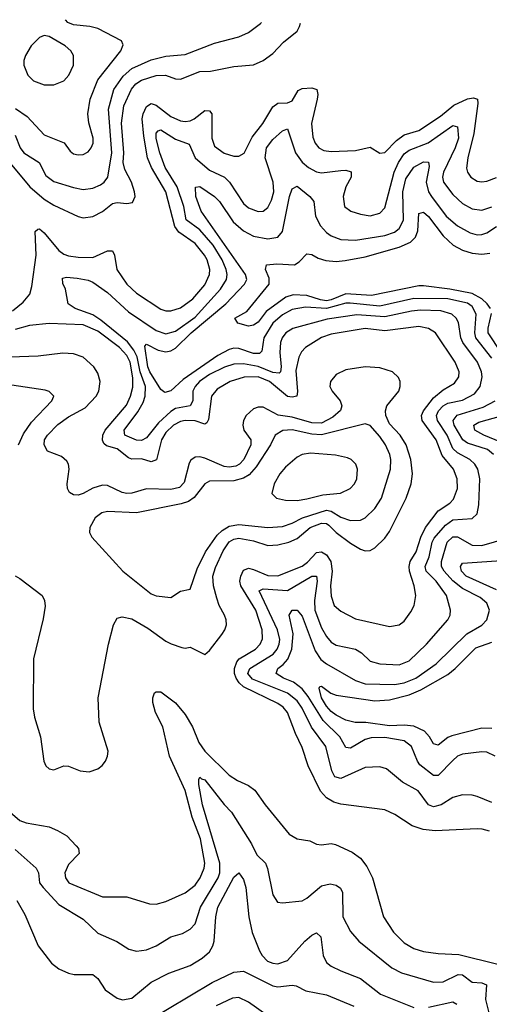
# Model space of a CAD drawing. Header units: inches. Extents: x 1694797 to 1849917, y 907313 to 1017959.
# Tile 440 of 656: x 1746789 to 1748720, y 1013490 to 1017537. Entities that reach past the tile are written whole.
import ezdxf

# ---------------------------------------------------------------- set-up
doc = ezdxf.new("R2010")
doc.units = ezdxf.units.IN
doc.header["$MEASUREMENT"] = 0
doc.layers.add('B7041', color=7, linetype='Continuous')

msp = doc.modelspace()

# ---------------------------------------------------------------- linework, layer by layer
at = {"layer": 'B7041', "color": 5}
for points, elevation in [([(1746772.2, 1017172.2), (1746819.6, 1017139.6), (1746890, 1017063.5), (1746971.6, 1017031.6), (1746996.5, 1016996.5), (1747010, 1016985.8), (1747030, 1016981.2), (1747050, 1016983.2), (1747070, 1016994), (1747082.8, 1017010), (1747091, 1017030), (1747091.5, 1017050), (1747073.6, 1017113.6), (1747069.9, 1017149.9), (1747078.9, 1017210), (1747110.5, 1017289.5), (1747205.6, 1017410), (1747214.5, 1017434.5), (1747208, 1017450), (1747110, 1017501.5), (1747078, 1017510), (1747010, 1017516.9), (1746986.5, 1017526.5), (1746977.9, 1017537.4)], 860), ([(1746750, 1016948.2), (1746830.6, 1016850), (1746890, 1016800.1), (1746930, 1016775.4), (1747030, 1016728.4), (1747050, 1016723.4), (1747090, 1016728.6), (1747130, 1016749.6), (1747170, 1016782.5), (1747190, 1016786.3), (1747230, 1016781.8), (1747253.5, 1016786.5), (1747263.7, 1016810), (1747261.1, 1016830), (1747248.3, 1016870), (1747221.5, 1016921.5), (1747215, 1016950), (1747217.7, 1016990), (1747207.5, 1017112.5), (1747216.9, 1017183.1), (1747248.3, 1017251.7), (1747266.7, 1017273.3), (1747290, 1017288.6), (1747350, 1017308), (1747389, 1017309), (1747430, 1017293.9), (1747450, 1017292.6), (1747530, 1017324.2), (1747574.3, 1017325.7), (1747670, 1017345), (1747750, 1017352.1), (1747789.9, 1017370.1), (1747830, 1017398), (1747874.5, 1017445.5), (1747929.8, 1017490), (1747940.2, 1017510), (1747943.3, 1017523.4)], 820), ([(1746770, 1017062.9), (1746791.1, 1017010), (1746806.4, 1016990), (1746868.7, 1016950), (1746896.4, 1016896.4), (1746930, 1016872.2), (1747010, 1016846.9), (1747050, 1016839.8), (1747090, 1016844.5), (1747121.4, 1016858.6), (1747136.8, 1016870), (1747152.1, 1016890), (1747168.1, 1016990), (1747153.7, 1017170), (1747176.3, 1017250), (1747214.2, 1017305.8), (1747250, 1017336.9), (1747330, 1017371.8), (1747390, 1017387.2), (1747470, 1017394.4), (1747590, 1017440.7), (1747690, 1017467.5), (1747730, 1017485), (1747778.8, 1017521.2), (1747782.8, 1017525.7)], 840), ([(1746758.9, 1016341.1), (1746803.7, 1016376.3), (1746830.3, 1016409.7), (1746839.1, 1016440.9), (1746856.9, 1016570), (1746852.8, 1016667.2), (1746863.9, 1016676.1), (1746870, 1016677), (1746890, 1016660.6), (1746950, 1016588.8), (1746970, 1016573.7), (1746990, 1016566.5), (1747030, 1016560.6), (1747090, 1016560.3), (1747150, 1016586.6), (1747170, 1016587.2), (1747179.3, 1016570), (1747188.7, 1016510), (1747229.5, 1016450), (1747270, 1016412.9), (1747370, 1016346.8), (1747390, 1016340.4), (1747410, 1016340.4), (1747450, 1016353.5), (1747500.4, 1016390), (1747550, 1016447.2), (1747569.9, 1016490.1), (1747571.4, 1016510), (1747560.3, 1016550), (1747549.5, 1016570), (1747510, 1016617.7), (1747444.1, 1016664.1), (1747426.6, 1016686.6), (1747389.5, 1016830), (1747330.5, 1016930), (1747314.5, 1016970), (1747299.1, 1017059.1), (1747293.1, 1017130), (1747296.5, 1017150), (1747310, 1017181), (1747330, 1017193.2), (1747350, 1017186.4), (1747410, 1017139.9), (1747450, 1017122.2), (1747470, 1017118.7), (1747490, 1017121.5), (1747506, 1017130), (1747550, 1017164.1), (1747570, 1017162.2), (1747579.8, 1017150), (1747578.8, 1017050), (1747590, 1017018), (1747630, 1016988.4), (1747670, 1016977), (1747690, 1016976.8), (1747711.5, 1016988.5), (1747745.1, 1017054.9), (1747788.5, 1017110), (1747830, 1017178.9), (1747850, 1017194.6), (1747890, 1017196.1), (1747910, 1017204.4), (1747933.6, 1017246.4), (1747950, 1017255.1), (1747990, 1017257.5), (1748010.5, 1017250.5), (1748014.5, 1017230), (1748012, 1017210), (1747988.5, 1017110), (1747995, 1017055), (1748004, 1017030), (1748019.7, 1017010), (1748039.5, 1016999.5), (1748070, 1016994.9), (1748170, 1016999), (1748230, 1017013), (1748270, 1016989.2), (1748290, 1016991.5), (1748338.9, 1017041.1), (1748370, 1017064.3), (1748430, 1017081.9), (1748519.1, 1017140.9), (1748574.2, 1017185.8), (1748630, 1017212.1), (1748655.8, 1017215.8), (1748671.2, 1017211.2), (1748672.7, 1017192.7), (1748657, 1017070), (1748632.1, 1016970), (1748626.9, 1016926.9), (1748630.2, 1016910), (1748644.2, 1016890), (1748670, 1016874.2), (1748690, 1016870.9), (1748710, 1016873.7), (1748750, 1016888.9)], 780), ([(1748730, 1014320.2), (1748670, 1014344.8), (1748650, 1014349.8), (1748610, 1014350.7), (1748570, 1014339.5), (1748522.2, 1014310), (1748490, 1014301.3), (1748469.7, 1014309.7), (1748426.9, 1014366.9), (1748363.1, 1014403.1), (1748298, 1014458), (1748270, 1014466.3), (1748210, 1014463.7), (1748110, 1014418.2), (1748085.1, 1014425.1), (1748072, 1014450), (1748047.3, 1014550), (1747988.8, 1014628.8), (1747950, 1014707.5), (1747930, 1014737.1), (1747890, 1014769.3), (1747746.6, 1014826.6), (1747727.8, 1014850), (1747735.2, 1014870), (1747831.6, 1014930), (1747848, 1014950), (1747856, 1014970), (1747858.4, 1014990), (1747849, 1015030), (1747773.3, 1015190), (1747790, 1015198.5), (1747890, 1015191.6), (1747990, 1015250.1), (1748009.3, 1015249.3), (1748012.3, 1015230), (1748000.8, 1015150), (1748002, 1015110), (1748030, 1015037.7), (1748050, 1015002.2), (1748070, 1014979.1), (1748090, 1014966), (1748170.5, 1014950.5), (1748195.2, 1014935.2), (1748230, 1014900.9), (1748270, 1014890.1), (1748350, 1014886), (1748390, 1014901.3), (1748461.9, 1014970), (1748549, 1015070), (1748558.6, 1015090), (1748560.2, 1015110), (1748543.7, 1015170), (1748501.7, 1015230), (1748460.9, 1015270), (1748456.6, 1015290), (1748472.8, 1015330), (1748485.6, 1015390), (1748493.2, 1015406.8), (1748540, 1015460), (1748570, 1015481.4), (1748650, 1015486.6), (1748670, 1015506.3), (1748677.3, 1015542.7), (1748680.9, 1015650), (1748672.8, 1015690), (1748661.2, 1015710), (1748640.5, 1015730), (1748590, 1015757.1), (1748570, 1015775.4), (1748546.2, 1015830), (1748506.8, 1015890), (1748503.5, 1015910), (1748510.6, 1015930), (1748530, 1015950.7), (1748550, 1015960.5), (1748610, 1015973.7), (1748659.9, 1016000.1), (1748683.1, 1016030), (1748691.1, 1016070), (1748687.9, 1016090), (1748671, 1016130), (1748611.6, 1016210), (1748603.6, 1016230), (1748593.2, 1016293.2), (1748583.8, 1016310), (1748566.4, 1016326.4), (1748520.5, 1016340.5), (1748437, 1016343), (1748400.6, 1016339.4), (1748290, 1016315.7), (1748175.5, 1016324.5), (1748053.5, 1016306.5), (1747911.6, 1016268.4), (1747883.5, 1016250), (1747868.3, 1016230), (1747861.1, 1016210), (1747858.8, 1016170), (1747864.7, 1016110), (1747861.3, 1016090), (1747856, 1016084), (1747830, 1016087.4), (1747770, 1016112.3), (1747710, 1016122.3), (1747670, 1016121.6), (1747630.8, 1016109.2), (1747570, 1016078.9), (1747528.4, 1016050), (1747510.1, 1016030), (1747501.6, 1016010), (1747501.1, 1015970), (1747490.1, 1015950), (1747430, 1015938.6), (1747410, 1015927.1), (1747359.5, 1015880.5), (1747310, 1015818.2), (1747290, 1015807.5), (1747270, 1015809), (1747220.9, 1015830), (1747218.5, 1015850), (1747274.9, 1015925.1), (1747296.5, 1015963.5), (1747304.9, 1015990), (1747306.3, 1016030), (1747284.7, 1016090), (1747271.8, 1016151.8), (1747258.3, 1016178.3), (1747232.6, 1016212.6), (1747122.3, 1016302.3), (1747090, 1016324.3), (1747016.9, 1016350), (1746988, 1016370), (1746977.7, 1016430), (1746966.9, 1016453.1), (1746965.6, 1016474.4), (1746980.9, 1016479.1), (1747025, 1016475), (1747070, 1016467.1), (1747090, 1016458.7), (1747150, 1016415.9), (1747236.6, 1016336.6), (1747350, 1016259.1), (1747390, 1016246.1), (1747430, 1016257.5), (1747510, 1016314), (1747614.4, 1016430), (1747639.5, 1016470), (1747642.3, 1016490), (1747638.6, 1016510), (1747621.8, 1016550), (1747584.1, 1016610), (1747530, 1016673), (1747474, 1016714), (1747463.4, 1016770), (1747436.5, 1016850), (1747386.9, 1016930), (1747364.9, 1016990), (1747350.4, 1017049.6), (1747350, 1017070.4), (1747359, 1017081), (1747370, 1017085), (1747430, 1017045.8), (1747486.1, 1017026.1), (1747510.1, 1016970), (1747570, 1016919.2), (1747631.5, 1016890), (1747652.3, 1016870), (1747710, 1016782), (1747730, 1016764.1), (1747770, 1016748.3), (1747790, 1016750.1), (1747810, 1016765.2), (1747825, 1016795), (1747833.4, 1016830), (1747832, 1016870), (1747797.8, 1016970), (1747803.9, 1017010), (1747830, 1017045.3), (1747870, 1017080.2), (1747890, 1017088.2), (1747923.4, 1016990), (1747950, 1016951.8), (1747976.3, 1016930), (1748010, 1016911.5), (1748030, 1016908.3), (1748110, 1016918), (1748130, 1016918.5), (1748152.3, 1016912.3), (1748152, 1016890), (1748130.6, 1016850), (1748119.3, 1016810), (1748125, 1016770), (1748150.4, 1016750), (1748190, 1016737.3), (1748230, 1016731.5), (1748270, 1016742.7), (1748290, 1016764.4), (1748328.7, 1016910), (1748346.1, 1016950), (1748370, 1016985.5), (1748390, 1017001.3), (1748468.7, 1017031.3), (1748570, 1017102.2), (1748590, 1017096.9), (1748593.1, 1017050), (1748579.5, 1017010), (1748531.2, 1016910), (1748528.3, 1016890), (1748531.8, 1016870), (1748570, 1016818.5), (1748610, 1016781.6), (1748650, 1016760.1), (1748690, 1016754), (1748730, 1016768.1)], 760), ([(1748730, 1016145.4), (1748664.9, 1016230), (1748660.1, 1016250), (1748666.4, 1016326.4), (1748650, 1016358), (1748630, 1016371.5), (1748550, 1016390.6), (1748410, 1016391.1), (1748270, 1016360.2), (1748147.3, 1016372.7), (1748130, 1016371.9), (1748050, 1016350.1), (1747964.7, 1016355.3), (1747910, 1016345.9), (1747870, 1016323.9), (1747830, 1016289.9), (1747792.5, 1016230), (1747785, 1016175), (1747775, 1016165), (1747750, 1016165.5), (1747690, 1016186.1), (1747670, 1016187.4), (1747650, 1016181.9), (1747603.6, 1016156.4), (1747461.8, 1016058.2), (1747410, 1016011.5), (1747385.6, 1016005.6), (1747370, 1016017), (1747324.1, 1016090), (1747316.6, 1016110), (1747304, 1016196), (1747310, 1016203.6), (1747358.7, 1016178.7), (1747390, 1016172.4), (1747410, 1016176.3), (1747430, 1016186.8), (1747493.5, 1016250), (1747636.5, 1016370), (1747713.7, 1016450), (1747723.1, 1016470), (1747717.7, 1016490), (1747535.3, 1016750), (1747513.5, 1016810), (1747511.3, 1016848.7), (1747530, 1016851.6), (1747590, 1016810.1), (1747610.6, 1016790), (1747666.7, 1016706.7), (1747710, 1016669.1), (1747750, 1016648.2), (1747810, 1016637.1), (1747850, 1016643.9), (1747870, 1016666.7), (1747898.5, 1016810), (1747910, 1016842.6), (1747930, 1016853), (1747982.2, 1016810), (1747998.4, 1016790), (1748005, 1016730), (1748026.2, 1016690), (1748050, 1016663.2), (1748070, 1016649.5), (1748110, 1016634.4), (1748170, 1016631.5), (1748290, 1016649.7), (1748330, 1016664.6), (1748350, 1016679.2), (1748366.7, 1016713.3), (1748364.6, 1016830), (1748377.3, 1016882.7), (1748410, 1016931.6), (1748450, 1016952.8), (1748470, 1016951.6), (1748473.3, 1016933.3), (1748460.5, 1016870), (1748469.7, 1016830), (1748482.5, 1016810), (1748543.4, 1016730), (1748590, 1016689.6), (1748640.9, 1016660.9), (1748670, 1016653.7), (1748690, 1016654.6), (1748710, 1016661), (1748750, 1016687.8)], 740), ([(1748724.5, 1016350), (1748711.7, 1016370), (1748688.9, 1016390), (1748650, 1016411.4), (1748558, 1016430), (1748450, 1016443.7), (1748430, 1016443.4), (1748235.8, 1016404.2), (1748130, 1016410.4), (1748070, 1016386), (1748050, 1016382.2), (1748025.4, 1016385.4), (1747970, 1016403.1), (1747913.9, 1016406.1), (1747883.8, 1016396.2), (1747802.4, 1016337.6), (1747770, 1016293.5), (1747750, 1016281.5), (1747730, 1016277.3), (1747685.6, 1016290), (1747673.3, 1016310), (1747722.7, 1016337.3), (1747814.5, 1016450), (1747815.2, 1016475.2), (1747799.8, 1016510), (1747803.7, 1016530), (1747846.1, 1016533.9), (1747919.5, 1016530), (1747938.3, 1016541.7), (1747970, 1016575.6), (1747990, 1016572.2), (1748017, 1016557), (1748047.5, 1016547.5), (1748090, 1016543.9), (1748127.5, 1016547.5), (1748210, 1016562.2), (1748350, 1016602.3), (1748396.7, 1016623.3), (1748417.1, 1016642.9), (1748425.8, 1016670), (1748430, 1016741.1), (1748450, 1016746.1), (1748470, 1016729), (1748530, 1016649.1), (1748571.5, 1016610), (1748610, 1016590.1), (1748650, 1016578.1), (1748690, 1016574.1), (1748722, 1016578)], 720), ([(1748768.7, 1016170), (1748716.1, 1016250), (1748714.9, 1016270), (1748728.7, 1016330)], 720), ([(1748721.2, 1014201.2), (1748690.4, 1014210.5), (1748670, 1014211.2), (1748497.2, 1014202.8), (1748448, 1014208), (1748403.1, 1014223.1), (1748331.3, 1014270), (1748290, 1014289.8), (1748110, 1014312.7), (1748081.3, 1014321.3), (1748050, 1014338.9), (1748026.3, 1014366.3), (1747975.8, 1014470), (1747950, 1014545.4), (1747922.6, 1014602.6), (1747889.9, 1014690), (1747872, 1014712), (1747850, 1014726.1), (1747710, 1014794.5), (1747691, 1014811), (1747678.6, 1014830), (1747672.1, 1014850), (1747671.7, 1014870), (1747682.3, 1014897.7), (1747691.7, 1014910), (1747759, 1014950), (1747778, 1014970), (1747787.2, 1014992.8), (1747785.8, 1015030), (1747760.2, 1015110), (1747697.7, 1015210), (1747694.5, 1015230), (1747697.8, 1015250), (1747710, 1015274.3), (1747720.6, 1015279.4), (1747730, 1015282.5), (1747750, 1015277.6), (1747810, 1015252.8), (1747850, 1015251.9), (1747950, 1015290.4), (1747972.8, 1015307.2), (1748010, 1015347), (1748030, 1015350.1), (1748050, 1015337.5), (1748068.2, 1015310), (1748073.5, 1015270), (1748067, 1015210), (1748070, 1015168), (1748082.6, 1015130), (1748110, 1015105.4), (1748170, 1015074.1), (1748310, 1015043.5), (1748350, 1015050.2), (1748370, 1015064.9), (1748396.8, 1015103.2), (1748410.7, 1015130), (1748418, 1015170), (1748411.7, 1015210), (1748391.8, 1015270), (1748389.9, 1015290), (1748394.9, 1015310), (1748419.3, 1015350), (1748438.7, 1015410), (1748457.9, 1015450), (1748510, 1015518.8), (1748557.7, 1015550), (1748573.4, 1015566.6), (1748589.9, 1015610), (1748587.9, 1015650), (1748572.8, 1015690), (1748526.6, 1015746.6), (1748501.4, 1015810), (1748444.5, 1015890), (1748441.5, 1015910), (1748449.9, 1015930), (1748490, 1015983.2), (1748530, 1016016.1), (1748576.5, 1016043.5), (1748594.6, 1016070), (1748595.8, 1016090), (1748580.4, 1016130), (1748498.5, 1016250), (1748470, 1016268.1), (1748430, 1016276), (1748290, 1016258.1), (1748210, 1016268.6), (1748070, 1016244.7), (1748030, 1016231.4), (1747964.8, 1016190), (1747948.1, 1016171.9), (1747936.9, 1016150), (1747924.7, 1016095.3), (1747931.6, 1016008.4), (1747929.2, 1015990), (1747910, 1015985.2), (1747890, 1015988.4), (1747815.7, 1016050), (1747770, 1016070), (1747712.6, 1016067.4), (1747654.3, 1016050), (1747601.6, 1016018.4), (1747578.2, 1015990), (1747566.1, 1015893.9), (1747559.1, 1015880.9), (1747550, 1015874.7), (1747510, 1015887.9), (1747470, 1015889.9), (1747450, 1015885.2), (1747421.1, 1015870), (1747390, 1015840.3), (1747371.9, 1015810), (1747351.3, 1015728.7), (1747330, 1015720.3), (1747290, 1015732.1), (1747250, 1015731.1), (1747236.1, 1015736.1), (1747190, 1015773.1), (1747146.1, 1015786.1), (1747135.6, 1015795.6), (1747129.6, 1015809.6), (1747131.1, 1015830), (1747140.3, 1015850), (1747227.6, 1015952.4), (1747245.2, 1015990), (1747253.7, 1016026.3), (1747254.7, 1016065.3), (1747243.6, 1016130), (1747230, 1016156.9), (1747199.4, 1016190), (1747110, 1016256.8), (1747050, 1016283.7), (1746910, 1016288.4), (1746830, 1016280.6), (1746770, 1016263.6)], 780), ([(1746770, 1015251.8), (1746790, 1015240.8), (1746880.9, 1015170), (1746891.5, 1015150), (1746893.8, 1015126.2), (1746885.9, 1015074.1), (1746846.4, 1014910), (1746844.5, 1014704.5), (1746850.1, 1014670), (1746874.6, 1014590), (1746887.8, 1014490), (1746896.9, 1014470), (1746910, 1014457.7), (1746930, 1014454), (1746970, 1014470.3), (1746990, 1014469.3), (1747037.1, 1014450), (1747074.8, 1014445.2), (1747110, 1014457.4), (1747128.3, 1014471.7), (1747141.8, 1014490), (1747150.6, 1014510), (1747152.8, 1014530), (1747116.3, 1014650), (1747111.9, 1014750), (1747154.6, 1014970), (1747175, 1015050), (1747190, 1015076.9), (1747210, 1015082.5), (1747250, 1015074.1), (1747316.5, 1015036.5), (1747390, 1014982.8), (1747411.8, 1014971.8), (1747456.4, 1014956.4), (1747470, 1014954.2), (1747490, 1014958.6), (1747550, 1014928.2), (1747570, 1014944), (1747619.8, 1015010), (1747632.9, 1015030), (1747638.8, 1015050), (1747638.4, 1015070), (1747631.8, 1015090), (1747609.9, 1015129.9), (1747599.6, 1015159.6), (1747586.6, 1015210), (1747582.9, 1015250), (1747594.1, 1015285.9), (1747625.6, 1015354.4), (1747650, 1015390.7), (1747670, 1015402.6), (1747690, 1015405.9), (1747750, 1015395.7), (1747810, 1015376.3), (1747850, 1015378.3), (1747895.8, 1015390), (1747930, 1015404.3), (1747983, 1015450), (1748030, 1015468.2), (1748050, 1015466.1), (1748059.9, 1015459.9), (1748090, 1015429), (1748150, 1015385.6), (1748190, 1015360.8), (1748210, 1015354.3), (1748230, 1015356.1), (1748250, 1015365.9), (1748290, 1015405.5), (1748310, 1015433.7), (1748378.4, 1015570), (1748399.4, 1015630), (1748404.7, 1015670), (1748396.9, 1015730), (1748378.6, 1015790), (1748352.9, 1015830), (1748310, 1015876), (1748294.1, 1015910), (1748292.9, 1015930), (1748299.2, 1015950), (1748347.5, 1016010), (1748354, 1016030), (1748353.9, 1016050), (1748346.7, 1016066.6), (1748321.7, 1016090), (1748270, 1016105.7), (1748210, 1016110.4), (1748130, 1016097.9), (1748090, 1016078.6), (1748067.1, 1016050), (1748064.8, 1016030), (1748074.6, 1016010), (1748107.3, 1015970), (1748113.8, 1015950), (1748108.8, 1015931.2), (1748077, 1015903), (1748030, 1015879.5), (1747990, 1015880), (1747910, 1015902.9), (1747852.2, 1015912.2), (1747790, 1015944.7), (1747770, 1015945.1), (1747750, 1015938.1), (1747719.8, 1015910), (1747709.2, 1015890), (1747706.3, 1015870), (1747710.8, 1015850), (1747740.1, 1015810), (1747739.9, 1015790), (1747710.6, 1015729.4), (1747693.5, 1015710), (1747677.8, 1015702.2), (1747650, 1015697.4), (1747630, 1015700.6), (1747550, 1015734.8), (1747530, 1015740.4), (1747510, 1015739), (1747493.1, 1015726.9), (1747485.7, 1015714.3), (1747465.3, 1015634.7), (1747446.2, 1015613.8), (1747410, 1015606.8), (1747310.8, 1015609.2), (1747250, 1015591.3), (1747230, 1015590.3), (1747210, 1015594), (1747150, 1015622.2), (1747130, 1015623.7), (1747090, 1015611.4), (1747050, 1015589.1), (1747030, 1015583.3), (1747010, 1015583.9), (1746994, 1015594), (1746986.1, 1015610), (1746983.9, 1015630), (1746991.9, 1015690), (1746989.9, 1015710), (1746983.2, 1015723.2), (1746961.5, 1015741.5), (1746904, 1015764), (1746889.2, 1015790), (1746891.6, 1015810), (1746902.8, 1015830), (1746946.1, 1015873.9), (1746990, 1015905.1), (1747058.2, 1015941.8), (1747103.9, 1015990), (1747114.5, 1016010), (1747120.2, 1016050), (1747110, 1016084), (1747093.6, 1016110), (1747050, 1016149.9), (1747010, 1016163.4), (1746966.5, 1016166.5), (1746865.5, 1016154.5), (1746750, 1016150.7)], 820), ([(1746783.5, 1015790), (1746804.4, 1015835.6), (1746837.5, 1015882.4), (1746921, 1015970), (1746929.6, 1015990), (1746910, 1016009.6), (1746894.3, 1016014.3), (1746730, 1016039.1)], 840), ([(1748736.7, 1015750), (1748712.9, 1015770), (1748630, 1015797.3), (1748610.6, 1015810.6), (1748576.1, 1015870), (1748572.1, 1015890), (1748588.5, 1015911.5), (1748695.3, 1015944.7), (1748744.7, 1015970)], 740), ([(1748791.3, 1015791.3), (1748697, 1015830), (1748660.8, 1015850), (1748656.1, 1015870), (1748677, 1015883), (1748770, 1015908.9)], 720), ([(1748744.5, 1014510), (1748710, 1014526.4), (1748690, 1014527.8), (1748610, 1014518), (1748590, 1014509.9), (1748570, 1014492.9), (1748510, 1014430.5), (1748490, 1014431.1), (1748434.6, 1014474.6), (1748424.4, 1014490), (1748400.8, 1014550), (1748370, 1014573), (1748290, 1014586.8), (1748234.1, 1014585.9), (1748210, 1014579), (1748150, 1014542.7), (1748130, 1014545), (1748105.5, 1014590), (1748037.3, 1014657.3), (1747975.8, 1014755.8), (1747950, 1014787.3), (1747914.3, 1014814.3), (1747874, 1014830), (1747843, 1014850), (1747849.9, 1014870), (1747872.6, 1014887.4), (1747891, 1014909), (1747907.5, 1014950), (1747913.3, 1015013.3), (1747896.5, 1015090), (1747910, 1015110.1), (1747930, 1015110.1), (1747950, 1015085.4), (1748003.5, 1014943.5), (1748027, 1014907), (1748050, 1014889.2), (1748170, 1014821.3), (1748210, 1014807.3), (1748330, 1014804.2), (1748370, 1014811.6), (1748417.5, 1014830), (1748501.8, 1014890), (1748627.7, 1015012.3), (1748690, 1015047.9), (1748709.9, 1015070), (1748721.1, 1015110), (1748710, 1015139), (1748682.7, 1015162.7), (1748610, 1015199.4), (1748570.8, 1015230.8), (1748535, 1015270), (1748524.2, 1015290), (1748523.2, 1015310), (1748547.1, 1015390), (1748570, 1015412.3), (1748590, 1015411.4), (1748650, 1015377.9), (1748690, 1015376.3), (1748793.7, 1015406.3)], 740), ([(1748750, 1015193.7), (1748624.5, 1015250), (1748605.8, 1015270), (1748601.1, 1015290), (1748610, 1015302.9), (1748790, 1015315.8)], 720), ([(1748730, 1014624.3), (1748690, 1014624.7), (1748566.4, 1014593.6), (1748550, 1014586.5), (1748510, 1014555.6), (1748490, 1014560.3), (1748473.6, 1014590), (1748453.2, 1014613.2), (1748410, 1014632.7), (1748370, 1014638), (1748310, 1014635.4), (1748211.8, 1014648.2), (1748168.3, 1014648.3), (1748130, 1014658.6), (1748090, 1014678.4), (1748070, 1014693.7), (1748050, 1014715.6), (1748030.5, 1014750), (1748021, 1014790), (1748023.6, 1014796.4), (1748030, 1014797.6), (1748068.8, 1014768.8), (1748090, 1014760.3), (1748250, 1014738), (1748310, 1014741), (1748390, 1014761.7), (1748437.9, 1014782.1), (1748550, 1014846.3), (1748579.9, 1014870), (1748665.2, 1014954.8), (1748730, 1014979.3)], 720), ([(1746730, 1014298.2), (1746790, 1014245.5), (1746815.5, 1014235.5), (1746910, 1014219), (1746945.1, 1014205.1), (1746982.5, 1014182.5), (1747021.2, 1014141.2), (1747030.2, 1014130), (1747034, 1014110), (1746990, 1014065.4), (1746974.9, 1014030), (1746977, 1014010), (1746991.3, 1013990), (1747130, 1013932.1), (1747230, 1013931.8), (1747322.9, 1013902.9), (1747350, 1013901.3), (1747390, 1013912.2), (1747470, 1013948.1), (1747510, 1013980.2), (1747531.7, 1014010), (1747547.5, 1014050), (1747549.9, 1014070), (1747532.9, 1014170), (1747498.9, 1014258.9), (1747470, 1014369), (1747405.4, 1014510), (1747377.3, 1014630), (1747347.9, 1014690), (1747336.8, 1014730), (1747336.5, 1014750), (1747343.5, 1014770), (1747350, 1014774), (1747370, 1014773.9), (1747430, 1014728.7), (1747470, 1014682), (1747500.1, 1014630), (1747526.3, 1014566.3), (1747550.1, 1014530), (1747650, 1014431.6), (1747684, 1014410), (1747730.1, 1014390.1), (1747756.5, 1014370), (1747799.1, 1014310), (1747896.5, 1014190), (1747930, 1014170.2), (1747981.6, 1014161.6), (1748010, 1014148.9), (1748030, 1014146.2), (1748070, 1014151.2), (1748087.2, 1014147.2), (1748156, 1014116), (1748190, 1014090.3), (1748216.8, 1014056.8), (1748239.8, 1014010), (1748285.7, 1013850), (1748326.6, 1013786.6), (1748370, 1013742.3), (1748410, 1013720.1), (1748450, 1013707.8), (1748510, 1013698.4), (1748595.2, 1013695.2), (1748754.7, 1013654.7)], 780), ([(1746770, 1014126.4), (1746857.4, 1014050), (1746866, 1014030), (1746871.1, 1013990), (1746885.6, 1013970), (1746950, 1013899.7), (1747050, 1013839.7), (1747110, 1013782.8), (1747188.5, 1013748.5), (1747237.2, 1013717.2), (1747270, 1013708.2), (1747310, 1013714.5), (1747350, 1013730.2), (1747410, 1013768), (1747458.3, 1013781.7), (1747490, 1013798.6), (1747510, 1013820.3), (1747533.1, 1013890), (1747605.7, 1014010), (1747612.2, 1014030), (1747611.5, 1014070), (1747541.4, 1014310), (1747526, 1014394), (1747525.6, 1014414.4), (1747530, 1014423.8), (1747536.2, 1014416.2), (1747550, 1014412.6), (1747630, 1014310.9), (1747659.9, 1014279.9), (1747742.1, 1014150), (1747764.3, 1014104.3), (1747800.2, 1014070), (1747808.7, 1014048.7), (1747830, 1013940.7), (1747849.3, 1013909.3), (1747870, 1013906.7), (1747950, 1013915.8), (1747970, 1013926.2), (1748030, 1013976.6), (1748065.2, 1013985.2), (1748090, 1013980.1), (1748108.1, 1013968.1), (1748117, 1013950), (1748117.7, 1013850), (1748149.6, 1013789.6), (1748184.2, 1013750), (1748319.7, 1013639.7), (1748359.5, 1013619.5), (1748490, 1013581.3), (1748530, 1013582.8), (1748592.2, 1013612.2), (1748610, 1013610.6), (1748650, 1013581.6), (1748690, 1013577.7), (1748708.9, 1013570), (1748704.3, 1013510), (1748719.8, 1013450)], 760), ([(1746777.1, 1013917.1), (1746810, 1013858.9), (1746865.3, 1013730), (1746919.2, 1013659.2), (1746950, 1013635.2), (1746990, 1013618.2), (1747012.9, 1013612.9), (1747090, 1013612.4), (1747110, 1013595.5), (1747140.4, 1013550), (1747190, 1013514.8), (1747211.2, 1013508.8), (1747250, 1013515.7), (1747330, 1013580.6), (1747402.2, 1013617.8), (1747490.2, 1013649.8), (1747539.9, 1013680.1), (1747570, 1013706.4), (1747583.7, 1013730), (1747588.7, 1013750), (1747596, 1013850), (1747604.1, 1013890), (1747670, 1014012.8), (1747690, 1014030.3), (1747710, 1014003.1), (1747719.3, 1013970), (1747731.6, 1013850), (1747745.5, 1013785.5), (1747775.5, 1013710), (1747786.4, 1013690), (1747807.5, 1013667.5), (1747830, 1013658.8), (1747850, 1013657), (1747889.8, 1013670), (1747961, 1013750), (1747990, 1013774.5), (1748010, 1013784.4), (1748027, 1013767), (1748036.8, 1013690), (1748050, 1013661.8), (1748070, 1013647), (1748110, 1013627.8), (1748190, 1013596.6), (1748272.3, 1013532.3), (1748410, 1013477.6)], 740), ([(1747304.7, 1013415.3), (1747580, 1013580), (1747670, 1013621.5), (1747710, 1013626.3), (1747830, 1013566.2), (1747850, 1013561.3), (1747909, 1013569), (1747926.3, 1013566.3), (1747965.8, 1013545.8), (1748050, 1013528.4), (1748162.6, 1013482.6)], 720), ([(1747805.5, 1013445.5), (1747730, 1013498.7), (1747690, 1013517.8), (1747664.1, 1013515.9), (1747596.8, 1013483.2)], 720), ([(1748470, 1013478.5), (1748570, 1013500.1), (1748586.7, 1013490)], 740)]:
    msp.add_lwpolyline(points, dxfattribs=dict(at, elevation=elevation))
for points, elevation in [([(1746890, 1017472.8), (1746870, 1017464.7), (1746836.9, 1017430), (1746812.9, 1017390), (1746805.7, 1017370), (1746806.7, 1017350), (1746822.4, 1017310), (1746846.5, 1017286.5), (1746890, 1017269.2), (1746930, 1017269.1), (1746970, 1017286.7), (1746991.8, 1017310), (1747010.7, 1017350), (1747010.8, 1017390), (1746998.7, 1017410), (1746976, 1017430), (1746910, 1017467.6)], 880), ([(1748210, 1015875.5), (1748030, 1015831.2), (1747990, 1015833), (1747910, 1015851.8), (1747871.3, 1015848.7), (1747839.8, 1015830), (1747820.8, 1015790), (1747761.2, 1015698.8), (1747732.9, 1015667.1), (1747710, 1015652.8), (1747670, 1015641.2), (1747570, 1015640.6), (1747550, 1015628.9), (1747507, 1015573), (1747482.9, 1015557.1), (1747453.1, 1015546.9), (1747270, 1015510.3), (1747150, 1015515.6), (1747126.4, 1015510), (1747098.9, 1015490), (1747077.6, 1015450), (1747075.8, 1015430), (1747086, 1015410), (1747212.6, 1015270), (1747330, 1015176.8), (1747350.8, 1015169.2), (1747410, 1015162.8), (1747450, 1015188.9), (1747490, 1015196), (1747519.4, 1015280.6), (1747552.7, 1015350), (1747601.7, 1015418.3), (1747622.2, 1015437.8), (1747650, 1015454.9), (1747690, 1015462.5), (1747810, 1015450.1), (1747870, 1015453.8), (1747910, 1015467.6), (1747952.2, 1015490), (1748050, 1015521.2), (1748070, 1015517.7), (1748110, 1015492.3), (1748150, 1015478.3), (1748190, 1015480.8), (1748210, 1015490.1), (1748250, 1015528.4), (1748276.5, 1015570), (1748314.2, 1015690), (1748315.4, 1015730), (1748311.2, 1015750), (1748292.7, 1015790), (1748270, 1015824.3), (1748230, 1015869.8)], 840), ([(1747984.8, 1015755.2), (1747950, 1015750.6), (1747930, 1015739.3), (1747882.5, 1015697.5), (1747859.3, 1015670), (1747835.6, 1015630), (1747826.5, 1015590), (1747845.5, 1015570), (1747881.7, 1015561.7), (1747930, 1015561.1), (1747970, 1015567.9), (1748036.2, 1015583.8), (1748108.6, 1015591.4), (1748148, 1015610), (1748166, 1015630), (1748174.8, 1015650), (1748177.6, 1015690), (1748170.6, 1015710.6), (1748151.5, 1015730), (1748136.8, 1015736.8), (1748087.2, 1015747.2)], 860)]:
    msp.add_lwpolyline(points, close=True, dxfattribs=dict(at, elevation=elevation))

doc.saveas('drawing.dxf')
